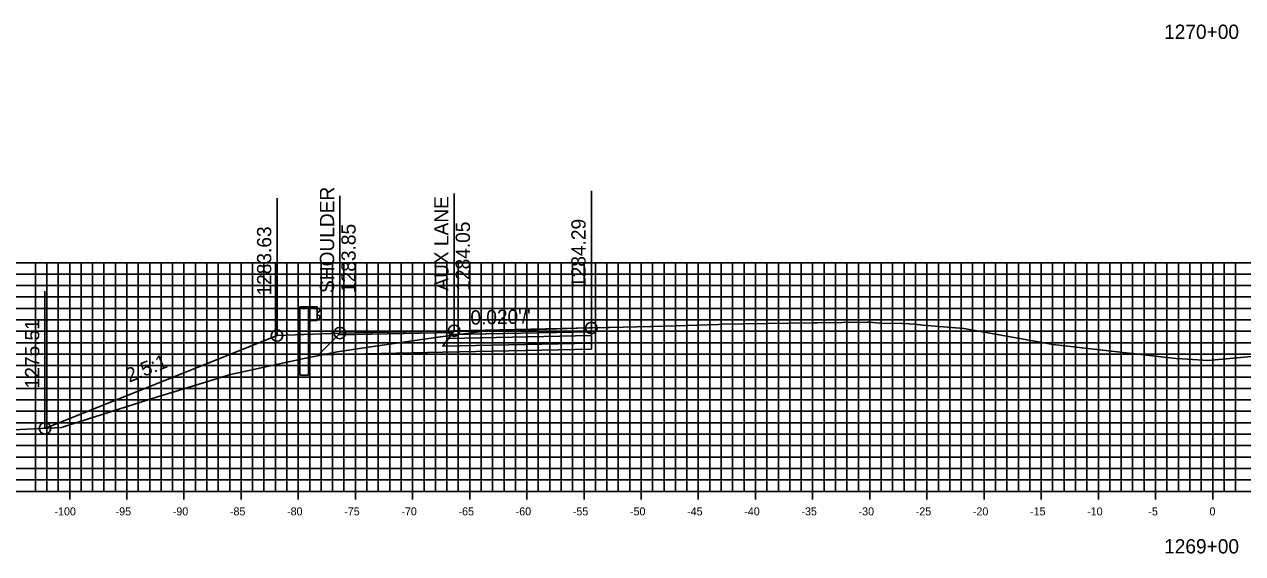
# Model space of a CAD drawing. Extents: x 674939 to 678919, y 750652 to 765176.
# Drawn here: x 678644.6 to 678751.2, y 762260.8 to 762307.1 of the extents above; entities that cross this region are included whole.
import ezdxf

# ---------------------------------------------------------------- set-up
doc = ezdxf.new("R2010")
doc.units = 0
for name, color, linetype in [('Level 10', 7, 'Continuous'), ('Level 16', 7, 'Continuous'), ('Level 18', 7, 'Continuous'), ('Level 19', 7, 'Continuous'), ('Level 20', 7, 'Continuous'), ('Level 22', 7, 'Continuous'), ('Level 23', 7, 'Continuous'), ('Level 32', 7, 'Continuous'), ('Level 4', 7, 'Continuous'), ('Level 8', 7, 'Continuous'), ('Level 9', 7, 'Continuous')]:
    doc.layers.add(name, color=color, linetype=linetype)

msp = doc.modelspace()

# ---------------------------------------------------------------- linework, layer by layer
at = {"layer": 'Level 10'}
msp.add_lwpolyline([(678642.95, 762271.65), (678646.64, 762271.81), (678647.82, 762271.87), (678647.98, 762271.92), (678656.21, 762274.57), (678657.48, 762274.95), (678662.6, 762276.51), (678668.89, 762277.87), (678671.93, 762278.48), (678674.67, 762278.9), (678680.96, 762279.8), (678684.11, 762280.21), (678684.59, 762280.27), (678685.96, 762280.33), (678686.15, 762280.34), (678688.23, 762280.41), (678688.46, 762280.41), (678692.05, 762280.54), (678693.94, 762280.58), (678694.05, 762280.58), (678694.17, 762280.58), (678695.56, 762280.61), (678695.75, 762280.62), (678699.34, 762280.72), (678699.54, 762280.72), (678699.58, 762280.72), (678699.62, 762280.72), (678705.29, 762280.89), (678705.54, 762280.9), (678713.48, 762281.03), (678713.97, 762281.04), (678718.32, 762281.08), (678718.44, 762281.08), (678718.48, 762281.08), (678718.49, 762281.08), (678719.4, 762281.01), (678719.49, 762281.01), (678721.38, 762280.96), (678721.5, 762280.96), (678722.44, 762280.9), (678723.17, 762280.84), (678726.76, 762280.53), (678734.25, 762279.18), (678734.54, 762279.13), (678735.34, 762279.04), (678745.31, 762277.92), (678746.32, 762277.85), (678748.12, 762277.74), (678752.9, 762278.18)], dxfattribs=at)
at = {"layer": 'Level 16'}
msp.add_lwpolyline([(678666.67, 762279.92), (678666.67, 762279.92), (678646.37, 762271.8)], dxfattribs=at)
at = {"layer": 'Level 18'}
for points in [[(678646.37, 762271.8), (678666.67, 762279.92), (678672.17, 762280.14), (678682.17, 762280.34), (678694.17, 762280.58)], [(678672.17, 762280.14), (678666.67, 762279.92)], [(678672.17, 762280.14), (678682.17, 762280.34), (678694.17, 762280.58)]]:
    msp.add_lwpolyline(points, dxfattribs=at)
for points in [[(678682.17, 762280.34), (678672.17, 762280.14), (678672.05, 762279.98), (678682.06, 762280.18)], [(678694.17, 762280.58), (678694.17, 762280.25), (678681.92, 762280), (678682.17, 762280.34)]]:
    msp.add_lwpolyline(points, close=True, dxfattribs=at)
at = {"layer": 'Level 19'}
msp.add_lwpolyline([(678694.17, 762279.26), (678694.17, 762278.72), (678681.17, 762278.46), (678670.3, 762278.24), (678672.05, 762279.98)], dxfattribs=at)
for points in [[(678694.17, 762279.92), (678694.17, 762279.26), (678681.17, 762279), (678681.67, 762279.67)], [(678694.17, 762280.25), (678694.17, 762279.92), (678681.67, 762279.67), (678681.92, 762280)]]:
    msp.add_lwpolyline(points, close=True, dxfattribs=at)
at = {"layer": 'Level 20'}
for p, q in [((678598.53, 762286.29), (678898.53, 762286.29)), ((678645.53, 762266.29), (678645.53, 762286.29)), ((678646.53, 762266.29), (678646.53, 762286.29)), ((678647.53, 762266.29), (678647.53, 762286.29)), ((678648.53, 762266.29), (678648.53, 762286.29)), ((678649.53, 762266.29), (678649.53, 762286.29)), ((678650.53, 762266.29), (678650.53, 762286.29)), ((678651.53, 762266.29), (678651.53, 762286.29)), ((678652.53, 762266.29), (678652.53, 762286.29)), ((678653.53, 762266.29), (678653.53, 762286.29)), ((678654.53, 762266.29), (678654.53, 762286.29)), ((678655.53, 762266.29), (678655.53, 762286.29)), ((678656.53, 762266.29), (678656.53, 762286.29)), ((678657.53, 762266.29), (678657.53, 762286.29)), ((678658.53, 762266.29), (678658.53, 762286.29)), ((678659.53, 762266.29), (678659.53, 762286.29)), ((678660.53, 762266.29), (678660.53, 762286.29)), ((678661.53, 762266.29), (678661.53, 762286.29)), ((678662.53, 762266.29), (678662.53, 762286.29)), ((678663.53, 762266.29), (678663.53, 762286.29)), ((678664.53, 762266.29), (678664.53, 762286.29)), ((678665.53, 762266.29), (678665.53, 762286.29)), ((678666.53, 762266.29), (678666.53, 762286.29)), ((678667.53, 762266.29), (678667.53, 762286.29)), ((678668.53, 762266.29), (678668.53, 762286.29)), ((678669.53, 762266.29), (678669.53, 762286.29)), ((678670.53, 762266.29), (678670.53, 762286.29)), ((678671.53, 762266.29), (678671.53, 762286.29)), ((678672.53, 762266.29), (678672.53, 762286.29)), ((678673.53, 762266.29), (678673.53, 762286.29)), ((678674.53, 762266.29), (678674.53, 762286.29)), ((678675.53, 762266.29), (678675.53, 762286.29)), ((678676.53, 762266.29), (678676.53, 762286.29)), ((678677.53, 762266.29), (678677.53, 762286.29)), ((678678.53, 762266.29), (678678.53, 762286.29)), ((678679.53, 762266.29), (678679.53, 762286.29)), ((678680.53, 762266.29), (678680.53, 762286.29)), ((678681.53, 762266.29), (678681.53, 762286.29)), ((678682.53, 762266.29), (678682.53, 762286.29)), ((678683.53, 762266.29), (678683.53, 762286.29)), ((678684.53, 762266.29), (678684.53, 762286.29)), ((678685.53, 762266.29), (678685.53, 762286.29)), ((678686.53, 762266.29), (678686.53, 762286.29)), ((678687.53, 762266.29), (678687.53, 762286.29)), ((678688.53, 762266.29), (678688.53, 762286.29)), ((678689.53, 762266.29), (678689.53, 762286.29)), ((678690.53, 762266.29), (678690.53, 762286.29)), ((678691.53, 762266.29), (678691.53, 762286.29)), ((678692.53, 762266.29), (678692.53, 762286.29)), ((678693.53, 762266.29), (678693.53, 762286.29)), ((678694.53, 762266.29), (678694.53, 762286.29)), ((678695.53, 762266.29), (678695.53, 762286.29)), ((678696.53, 762266.29), (678696.53, 762286.29)), ((678697.53, 762266.29), (678697.53, 762286.29)), ((678698.53, 762266.29), (678698.53, 762286.29)), ((678699.53, 762266.29), (678699.53, 762286.29)), ((678700.53, 762266.29), (678700.53, 762286.29)), ((678701.53, 762266.29), (678701.53, 762286.29)), ((678702.53, 762266.29), (678702.53, 762286.29)), ((678703.53, 762266.29), (678703.53, 762286.29)), ((678704.53, 762266.29), (678704.53, 762286.29)), ((678705.53, 762266.29), (678705.53, 762286.29)), ((678706.53, 762266.29), (678706.53, 762286.29)), ((678707.53, 762266.29), (678707.53, 762286.29)), ((678708.53, 762266.29), (678708.53, 762286.29)), ((678709.53, 762266.29), (678709.53, 762286.29)), ((678710.53, 762266.29), (678710.53, 762286.29)), ((678711.53, 762266.29), (678711.53, 762286.29)), ((678712.53, 762266.29), (678712.53, 762286.29)), ((678713.53, 762266.29), (678713.53, 762286.29)), ((678714.53, 762266.29), (678714.53, 762286.29)), ((678715.53, 762266.29), (678715.53, 762286.29)), ((678716.53, 762266.29), (678716.53, 762286.29)), ((678717.53, 762266.29), (678717.53, 762286.29)), ((678718.53, 762266.29), (678718.53, 762286.29)), ((678719.53, 762266.29), (678719.53, 762286.29)), ((678720.53, 762266.29), (678720.53, 762286.29)), ((678721.53, 762266.29), (678721.53, 762286.29)), ((678722.53, 762266.29), (678722.53, 762286.29)), ((678723.53, 762266.29), (678723.53, 762286.29)), ((678724.53, 762266.29), (678724.53, 762286.29)), ((678725.53, 762266.29), (678725.53, 762286.29)), ((678726.53, 762266.29), (678726.53, 762286.29)), ((678727.53, 762266.29), (678727.53, 762286.29)), ((678728.53, 762266.29), (678728.53, 762286.29)), ((678729.53, 762266.29), (678729.53, 762286.29)), ((678730.53, 762266.29), (678730.53, 762286.29)), ((678731.53, 762266.29), (678731.53, 762286.29)), ((678732.53, 762266.29), (678732.53, 762286.29)), ((678733.53, 762266.29), (678733.53, 762286.29)), ((678734.53, 762266.29), (678734.53, 762286.29)), ((678735.53, 762266.29), (678735.53, 762286.29)), ((678736.53, 762266.29), (678736.53, 762286.29)), ((678737.53, 762266.29), (678737.53, 762286.29)), ((678738.53, 762266.29), (678738.53, 762286.29)), ((678739.53, 762266.29), (678739.53, 762286.29)), ((678740.53, 762266.29), (678740.53, 762286.29)), ((678741.53, 762266.29), (678741.53, 762286.29)), ((678742.53, 762266.29), (678742.53, 762286.29)), ((678743.53, 762266.29), (678743.53, 762286.29)), ((678744.53, 762266.29), (678744.53, 762286.29)), ((678745.53, 762266.29), (678745.53, 762286.29)), ((678746.53, 762266.29), (678746.53, 762286.29)), ((678747.53, 762266.29), (678747.53, 762286.29)), ((678748.53, 762266.29), (678748.53, 762286.29)), ((678749.53, 762266.29), (678749.53, 762286.29)), ((678750.53, 762266.29), (678750.53, 762286.29)), ((678598.53, 762285.29), (678898.53, 762285.29)), ((678598.53, 762284.29), (678898.53, 762284.29)), ((678598.53, 762283.29), (678898.53, 762283.29)), ((678598.53, 762282.29), (678898.53, 762282.29)), ((678598.53, 762281.29), (678898.53, 762281.29)), ((678598.53, 762280.29), (678898.53, 762280.29)), ((678598.53, 762279.29), (678898.53, 762279.29)), ((678598.53, 762278.29), (678898.53, 762278.29)), ((678598.53, 762277.29), (678898.53, 762277.29)), ((678598.53, 762276.29), (678898.53, 762276.29)), ((678598.53, 762275.29), (678898.53, 762275.29)), ((678598.53, 762274.29), (678898.53, 762274.29)), ((678598.53, 762273.29), (678898.53, 762273.29)), ((678598.53, 762272.29), (678898.53, 762272.29)), ((678598.53, 762271.29), (678898.53, 762271.29)), ((678598.53, 762270.29), (678898.53, 762270.29)), ((678598.53, 762269.29), (678898.53, 762269.29)), ((678598.53, 762268.29), (678898.53, 762268.29)), ((678598.53, 762267.29), (678898.53, 762267.29)), ((678598.53, 762266.29), (678898.53, 762266.29))]:
    msp.add_line(p, q, dxfattribs=at)
at = {"layer": 'Level 23'}
for p, q in [((678694.17, 762280.58), (678694.17, 762292.58)), ((678666.67, 762279.92), (678666.67, 762291.92)), ((678672.17, 762280.14), (678672.17, 762292.14)), ((678682.17, 762280.34), (678682.17, 762292.34)), ((678646.37, 762271.8), (678646.37, 762283.8))]:
    msp.add_line(p, q, dxfattribs=at)
at = {"layer": 'Level 32'}
for points in [[(678669.42, 762282.42), (678668.67, 762282.42), (678668.67, 762280), (678669.42, 762280.03)], [(678670.17, 762282.42), (678669.42, 762282.42), (678669.42, 762281.24), (678670.17, 762281.24)], [(678670.17, 762282.34), (678670.27, 762282.32), (678670.41, 762282.22), (678670.41, 762282.08), (678670.19, 762281.88), (678670.19, 762281.79), (678670.41, 762281.59), (678670.41, 762281.44), (678670.27, 762281.34), (678670.17, 762281.32)]]:
    msp.add_lwpolyline(points, close=True, dxfattribs=at)
for points in [[(678669.42, 762276.45), (678669.42, 762280.03), (678668.67, 762280), (678668.67, 762276.45)], [(678669.42, 762276.45), (678668.67, 762276.45)]]:
    msp.add_lwpolyline(points, dxfattribs=at)
at = {"layer": 'Level 4'}
for centre in [(678672.17, 762280.14), (678682.17, 762280.34), (678694.17, 762280.58), (678666.67, 762279.92), (678666.67, 762279.92), (678646.37, 762271.8)]:
    msp.add_circle(centre, 0.5, dxfattribs=at)
at = {"layer": 'Level 8'}
for p, q in [((678648.53, 762265.59), (678648.53, 762266.99)), ((678653.53, 762265.59), (678653.53, 762266.99)), ((678658.53, 762265.59), (678658.53, 762266.99)), ((678663.53, 762265.59), (678663.53, 762266.99)), ((678668.53, 762265.59), (678668.53, 762266.99)), ((678673.53, 762265.59), (678673.53, 762266.99)), ((678678.53, 762265.59), (678678.53, 762266.99)), ((678683.53, 762265.59), (678683.53, 762266.99)), ((678688.53, 762265.59), (678688.53, 762266.99)), ((678693.53, 762265.59), (678693.53, 762266.99)), ((678698.53, 762265.59), (678698.53, 762266.99)), ((678703.53, 762265.59), (678703.53, 762266.99)), ((678708.53, 762265.59), (678708.53, 762266.99)), ((678713.53, 762265.59), (678713.53, 762266.99)), ((678718.53, 762265.59), (678718.53, 762266.99)), ((678723.53, 762265.59), (678723.53, 762266.99)), ((678728.53, 762265.59), (678728.53, 762266.99)), ((678733.53, 762265.59), (678733.53, 762266.99)), ((678738.53, 762265.59), (678738.53, 762266.99)), ((678743.53, 762265.59), (678743.53, 762266.99)), ((678748.53, 762265.59), (678748.53, 762266.99)), ((678598.53, 762266.29), (678898.53, 762266.29))]:
    msp.add_line(p, q, dxfattribs=at)

# ---------------------------------------------------------------- texts
at = {"layer": 'Level 22'}
for s, rotation, p in [("0.020'/'", 1.1458, (678683.6, 762280.87)), ('2.5:1', 21.8014, (678653.74, 762275.79))]:
    msp.add_text(s, height=1.25, rotation=rotation, dxfattribs=at).set_placement(p)
at = {"layer": 'Level 23'}
for s, p in [('SHOULDER', (678671.67, 762283.64)), ('AUX LANE', (678681.67, 762283.84)), ('1283.63', (678666.17, 762283.42)), ('1283.85', (678673.55, 762283.64)), ('1284.05', (678683.55, 762283.84)), ('1284.29', (678693.67, 762284.08)), ('1275.51', (678645.87, 762275.3))]:
    msp.add_text(s, height=1.25, rotation=90, dxfattribs=at).set_placement(p)
at = {"layer": 'Level 9'}
for s, height, p in [('1270+00', 1.25, (678744.28, 762305.86)), ('-100', 0.7, (678647.2, 762264.19)), ('-95', 0.7, (678652.55, 762264.19)), ('-90', 0.7, (678657.55, 762264.19)), ('-85', 0.7, (678662.55, 762264.19)), ('-80', 0.7, (678667.55, 762264.19)), ('-75', 0.7, (678672.55, 762264.19)), ('-70', 0.7, (678677.55, 762264.19)), ('-65', 0.7, (678682.55, 762264.19)), ('-60', 0.7, (678687.55, 762264.19)), ('-55', 0.7, (678692.55, 762264.19)), ('-50', 0.7, (678697.55, 762264.19)), ('-45', 0.7, (678702.55, 762264.19)), ('-40', 0.7, (678707.55, 762264.19)), ('-35', 0.7, (678712.55, 762264.19)), ('-30', 0.7, (678717.55, 762264.19)), ('-25', 0.7, (678722.55, 762264.19)), ('-20', 0.7, (678727.55, 762264.19)), ('-15', 0.7, (678732.55, 762264.19)), ('-10', 0.7, (678737.55, 762264.19)), ('-5', 0.7, (678742.9, 762264.19)), ('0', 0.7, (678748.25, 762264.19)), ('1269+00', 1.25, (678744.28, 762260.86))]:
    msp.add_text(s, height=height, dxfattribs=at).set_placement(p)

doc.saveas('drawing.dxf')
